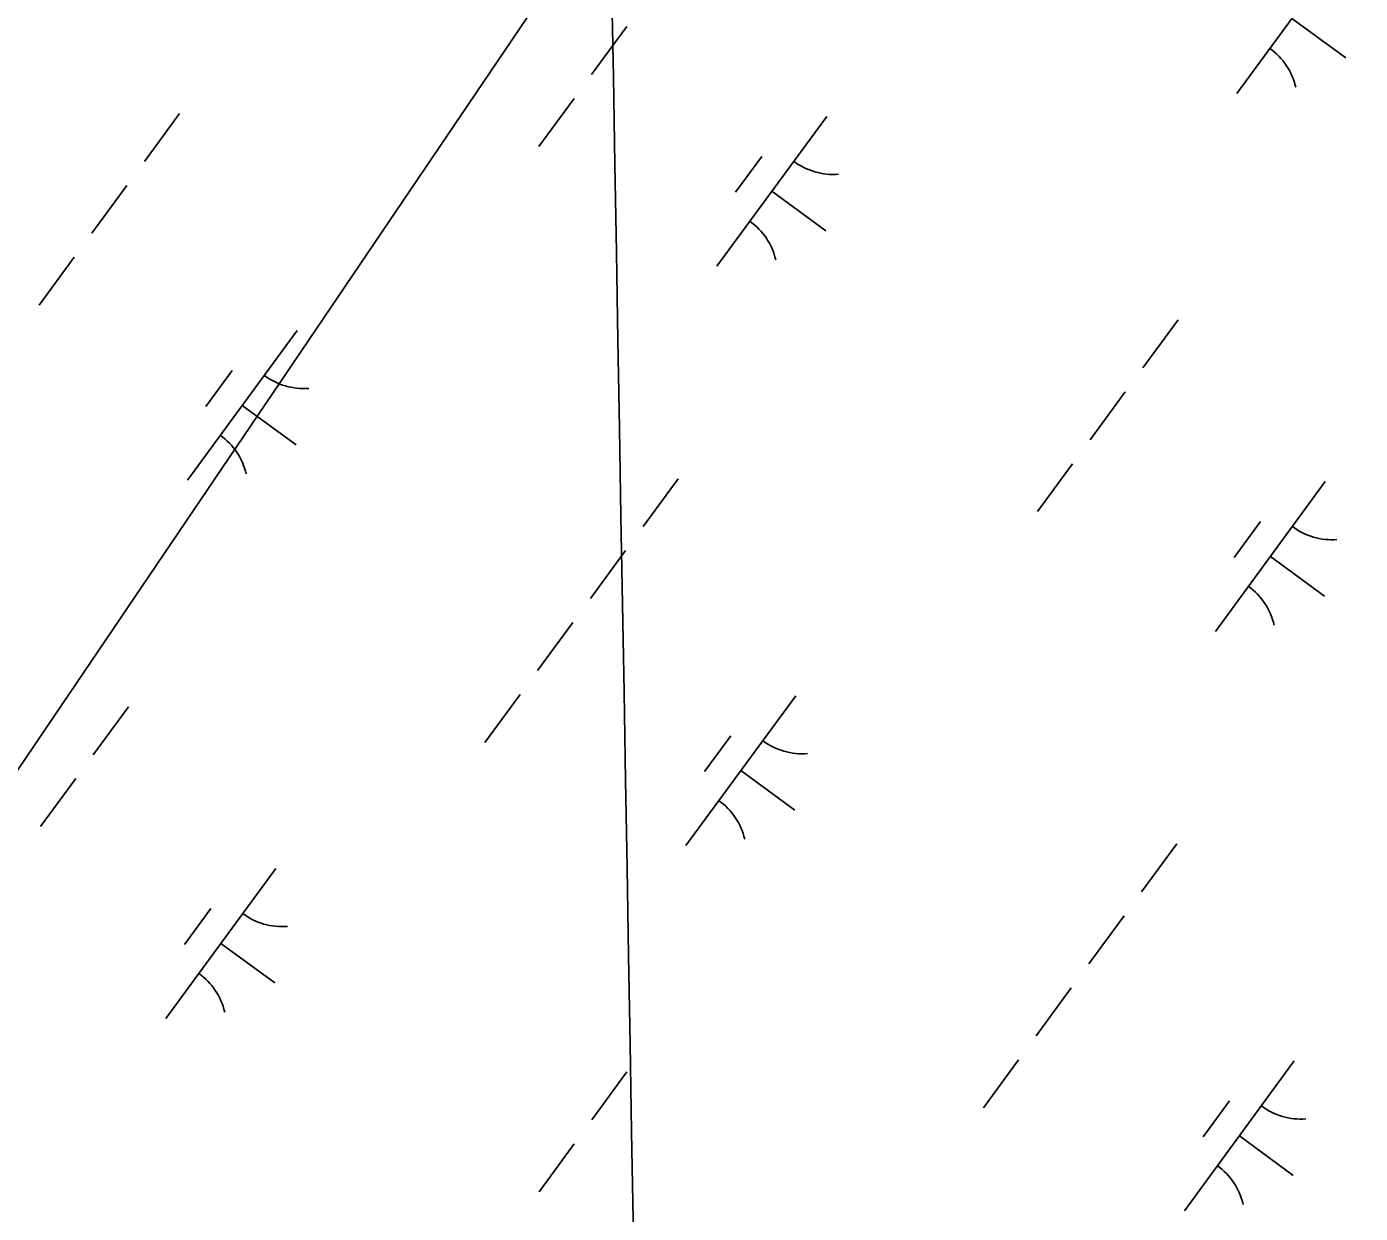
# Model space of a CAD drawing. Extents: x 3905714 to 3926767, y 183354 to 205755.
# Drawn here: x 3914638.5 to 3914997.5, y 192087.3 to 192406.7 of the extents above; entities that cross this region are included whole.
import ezdxf

# ---------------------------------------------------------------- set-up
doc = ezdxf.new("R2010")
doc.units = 0
for name, color, linetype in [('V-GRID-MAJR', 7, 'Continuous'), ('V-UTIL-LINE', 7, 'Continuous'), ('V-WETL-SWMP', 7, 'Continuous')]:
    doc.layers.add(name, color=color, linetype=linetype)

msp = doc.modelspace()

# ---------------------------------------------------------------- linework, layer by layer
at = {"layer": 'V-GRID-MAJR'}
msp.add_spline([(3914930.18, 184667.84), (3914884.14, 187327.39), (3914779.24, 193387.51), (3914694.62, 198275.87)], degree=3, dxfattribs=at)
at = {"layer": 'V-UTIL-LINE'}
msp.add_lwpolyline([(3920382.72, 200123.13), (3919431.34, 198911.04), (3917639.74, 196643.01), (3912670.96, 189304.15), (3911629.35, 187953.28)], dxfattribs=at)
at = {"layer": 'V-WETL-SWMP'}
for p, q in [((3914993.85, 192429.03), (3914964.3, 192388.7)), ((3914979.07, 192408.87), (3914993.59, 192398.23)), ((3914800.07, 192406.71), (3914790.61, 192393.8)), ((3914785.89, 192387.35), (3914776.43, 192374.44)), ((3914679.72, 192383.31), (3914670.27, 192370.4)), ((3914853.89, 192382.52), (3914824.34, 192342.18)), ((3914836.44, 192371.75), (3914829.35, 192362.07)), ((3914665.54, 192363.95), (3914656.08, 192351.04)), ((3914839.12, 192362.35), (3914853.64, 192351.71)), ((3914651.36, 192344.59), (3914641.9, 192331.68)), ((3914948.43, 192327.76), (3914938.98, 192314.86)), ((3914711.36, 192324.9), (3914681.81, 192284.57)), ((3914693.9, 192314.13), (3914686.81, 192304.45)), ((3914934.25, 192308.4), (3914924.79, 192295.5)), ((3914696.58, 192304.73), (3914711.1, 192294.1)), ((3914920.07, 192289.04), (3914910.61, 192276.14)), ((3914813.9, 192285), (3914804.45, 192272.1)), ((3914988.07, 192284.21), (3914958.52, 192243.88)), ((3914970.62, 192273.44), (3914963.53, 192263.76)), ((3914799.72, 192265.64), (3914790.26, 192252.74)), ((3914973.3, 192264.04), (3914987.82, 192253.41)), ((3914785.54, 192246.28), (3914776.08, 192233.38)), ((3914771.35, 192226.92), (3914761.9, 192214.02)), ((3914845.54, 192226.6), (3914815.98, 192186.26)), ((3914665.94, 192223.63), (3914656.48, 192210.72)), ((3914828.08, 192215.83), (3914820.99, 192206.15)), ((3914651.76, 192204.27), (3914642.3, 192191.36)), ((3914830.76, 192206.43), (3914845.28, 192195.79)), ((3914948.08, 192186.7), (3914938.63, 192173.79)), ((3914705.58, 192180.08), (3914676.03, 192139.75)), ((3914688.13, 192169.31), (3914681.04, 192159.63)), ((3914933.9, 192167.34), (3914924.44, 192154.43)), ((3914690.81, 192159.91), (3914705.33, 192149.28)), ((3914919.71, 192147.98), (3914910.26, 192135.07)), ((3914905.53, 192128.62), (3914896.07, 192115.71)), ((3914979.71, 192128.29), (3914950.16, 192087.96)), ((3914800.12, 192125.33), (3914790.66, 192112.42)), ((3914962.26, 192117.52), (3914955.17, 192107.84)), ((3914964.94, 192108.12), (3914979.46, 192097.48)), ((3914785.94, 192105.97), (3914776.48, 192093.06))]:
    msp.add_line(p, q, dxfattribs=at)
for centre, start, end in [((3914962.94, 192386.44), 13, 54.5436), ((3914855.64, 192384.49), 233, 274.5436), ((3914822.99, 192339.93), 13, 54.5436), ((3914713.1, 192326.88), 233, 274.5436), ((3914680.45, 192282.31), 13, 54.5436), ((3914989.82, 192286.19), 233, 274.5436), ((3914957.17, 192241.62), 13, 54.5436), ((3914847.28, 192228.57), 233, 274.5436), ((3914814.63, 192184.01), 13, 54.5436), ((3914707.32, 192182.05), 233, 274.5436), ((3914674.67, 192137.49), 13, 54.5436), ((3914981.46, 192130.26), 233, 274.5436), ((3914948.81, 192085.7), 13, 54.5436)]:
    msp.add_arc(centre, 17.62, start, end, dxfattribs=at)

doc.saveas('drawing.dxf')
